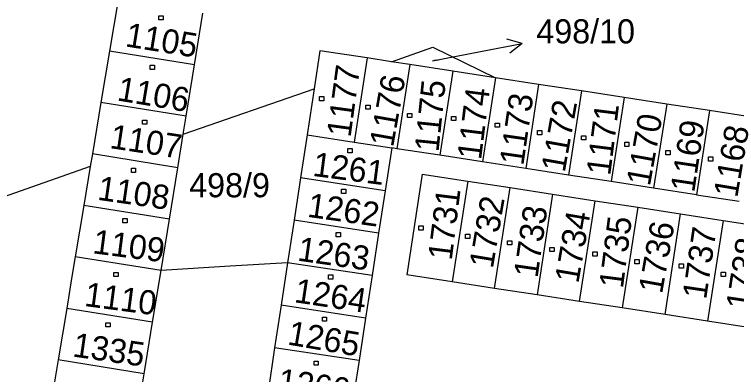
# Model space of a CAD drawing. Extents: x -795483 to -789093, y -1112258 to -1108741.
# Drawn here: x -791045 to -790994.1, y -1110550 to -1110524.6 of the extents above; entities that cross this region are included whole.
import ezdxf

# ---------------------------------------------------------------- set-up
doc = ezdxf.new("R2010")
doc.units = 0
for name, color, linetype in [('Komunikace', 7, 'Continuous'), ('Vrstva 1', 7, 'Continuous'), ('Vrstva 14', 7, 'Continuous'), ('Vrstva 15', 7, 'Continuous'), ('Vrstva 16', 7, 'Continuous'), ('Vrstva 25', 7, 'Continuous')]:
    doc.layers.add(name, color=color, linetype=linetype)

msp = doc.modelspace()

# ---------------------------------------------------------------- linework, layer by layer
at = {"layer": 'Komunikace'}
msp.add_line((-791015.56, -1110527.87), (-791012.18, -1110527.21), dxfattribs=at)
at = {"layer": 'Vrstva 1'}
for p, q in [((-791037.74, -1110523.54), (-791038.35, -1110527.18)), ((-791032.34, -1110528.15), (-791031.75, -1110524.51)), ((-791018.46, -1110527.93), (-791015.54, -1110526.91)), ((-791015.54, -1110526.91), (-791011.13, -1110529.06)), ((-791038.35, -1110527.18), (-791038.95, -1110530.81)), ((-791032.34, -1110528.15), (-791038.35, -1110527.18)), ((-791023.52, -1110527.17), (-791023.91, -1110529.83)), ((-791020.18, -1110527.66), (-791023.52, -1110527.17)), ((-791020.18, -1110527.66), (-791021.1, -1110533.6)), ((-791018.46, -1110527.93), (-791020.18, -1110527.66)), ((-791017.16, -1110528.13), (-791018.46, -1110527.93)), ((-791032.93, -1110531.77), (-791032.34, -1110528.15)), ((-791017.16, -1110528.13), (-791018.07, -1110534.06)), ((-791014.14, -1110528.59), (-791017.16, -1110528.13)), ((-791014.14, -1110528.59), (-791015.05, -1110534.52)), ((-791011.13, -1110529.06), (-791014.14, -1110528.59)), ((-791011.13, -1110529.06), (-791012.04, -1110534.99)), ((-791008.08, -1110529.53), (-791011.13, -1110529.06)), ((-791008.08, -1110529.53), (-791008.99, -1110535.45)), ((-791005.06, -1110529.99), (-791008.08, -1110529.53)), ((-791033.14, -1110533.04), (-791023.91, -1110529.83)), ((-791023.91, -1110529.83), (-791024.4, -1110533.09)), ((-791005.06, -1110529.99), (-791005.98, -1110535.92)), ((-791002.04, -1110530.45), (-791005.06, -1110529.99)), ((-791002.04, -1110530.45), (-791002.96, -1110536.38)), ((-790999.05, -1110530.91), (-791002.04, -1110530.45)), ((-791038.95, -1110530.81), (-791039.55, -1110534.43)), ((-791032.93, -1110531.77), (-791038.95, -1110530.81)), ((-790999.05, -1110530.91), (-790999.97, -1110536.84)), ((-790996.04, -1110531.37), (-790999.05, -1110530.91)), ((-790996.04, -1110531.37), (-790996.96, -1110537.31)), ((-790993.05, -1110531.84), (-790996.04, -1110531.37)), ((-791033.14, -1110533.04), (-791032.93, -1110531.77)), ((-791033.53, -1110535.4), (-791033.14, -1110533.04)), ((-791024.4, -1110533.09), (-791024.87, -1110536.1)), ((-791024.4, -1110533.09), (-791021.1, -1110533.6)), ((-791021.1, -1110533.6), (-791018.44, -1110534)), ((-791018.44, -1110534), (-791018.91, -1110537.02)), ((-791018.07, -1110534.06), (-791018.44, -1110534)), ((-791015.05, -1110534.52), (-791018.07, -1110534.06)), ((-791039.55, -1110534.43), (-791039.7, -1110535.32)), ((-791033.53, -1110535.4), (-791039.55, -1110534.43)), ((-791012.04, -1110534.99), (-791015.05, -1110534.52)), ((-791008.99, -1110535.45), (-791012.04, -1110534.99)), ((-791039.7, -1110535.32), (-791050.29, -1110539.01)), ((-791039.7, -1110535.32), (-791040.16, -1110538.05)), ((-791034.12, -1110539.02), (-791033.53, -1110535.4)), ((-791005.98, -1110535.92), (-791008.99, -1110535.45)), ((-791024.87, -1110536.1), (-791025.32, -1110539.09)), ((-791018.91, -1110537.02), (-791024.87, -1110536.1)), ((-791016.29, -1110535.85), (-791017.38, -1110542.94)), ((-791016.29, -1110535.85), (-791013.08, -1110536.34)), ((-791002.96, -1110536.38), (-791005.98, -1110535.92)), ((-791013.08, -1110536.34), (-791014.17, -1110543.44)), ((-791013.08, -1110536.34), (-791010.1, -1110536.8)), ((-790999.97, -1110536.84), (-791002.96, -1110536.38)), ((-791018.91, -1110537.02), (-791019.37, -1110540.01)), ((-791011.19, -1110543.9), (-791010.1, -1110536.8)), ((-791010.1, -1110536.8), (-791007.1, -1110537.26)), ((-790996.96, -1110537.31), (-790999.97, -1110536.84)), ((-791007.1, -1110537.26), (-791008.19, -1110544.36)), ((-791007.1, -1110537.26), (-791004.1, -1110537.72)), ((-791005.19, -1110544.82), (-791004.1, -1110537.72)), ((-791004.1, -1110537.72), (-791001.09, -1110538.18)), ((-790996.96, -1110537.31), (-790993.95, -1110537.76)), ((-791040.16, -1110538.05), (-791040.76, -1110541.68)), ((-791034.12, -1110539.02), (-791040.16, -1110538.05)), ((-791001.09, -1110538.18), (-791002.18, -1110545.28)), ((-791001.09, -1110538.18), (-790998.07, -1110538.65)), ((-790999.16, -1110545.75), (-790998.07, -1110538.65)), ((-790998.07, -1110538.65), (-790995.08, -1110539.11)), ((-791034.71, -1110542.65), (-791034.12, -1110539.02)), ((-791025.32, -1110539.09), (-791025.78, -1110542.09)), ((-791019.37, -1110540.01), (-791025.32, -1110539.09)), ((-790995.08, -1110539.11), (-790996.17, -1110546.2)), ((-790995.08, -1110539.11), (-790992.06, -1110539.57)), ((-791019.37, -1110540.01), (-791019.83, -1110543)), ((-791040.76, -1110541.68), (-791041.01, -1110543.21)), ((-791034.71, -1110542.65), (-791040.76, -1110541.68)), ((-791025.78, -1110542.09), (-791029.84, -1110542.34)), ((-791025.78, -1110542.09), (-791026.24, -1110545.08)), ((-791019.83, -1110543), (-791025.78, -1110542.09)), ((-791035.3, -1110546.28), (-791034.71, -1110542.65)), ((-791029.84, -1110542.34), (-791034.71, -1110542.65)), ((-791041.01, -1110543.21), (-791041.36, -1110545.31)), ((-791019.83, -1110543), (-791020.28, -1110546)), ((-791014.17, -1110543.44), (-791017.38, -1110542.94)), ((-791011.19, -1110543.9), (-791014.17, -1110543.44)), ((-791008.19, -1110544.36), (-791011.19, -1110543.9)), ((-791005.19, -1110544.82), (-791008.19, -1110544.36)), ((-791002.18, -1110545.28), (-791005.19, -1110544.82)), ((-791041.36, -1110545.31), (-791041.97, -1110548.94)), ((-791035.3, -1110546.28), (-791041.36, -1110545.31)), ((-791026.24, -1110545.08), (-791026.7, -1110548.08)), ((-791020.28, -1110546), (-791026.24, -1110545.08)), ((-790999.16, -1110545.75), (-791002.18, -1110545.28)), ((-790996.17, -1110546.2), (-790999.16, -1110545.75)), ((-791035.9, -1110549.93), (-791035.3, -1110546.28)), ((-791020.28, -1110546), (-791020.74, -1110548.99)), ((-790993.15, -1110546.67), (-790996.17, -1110546.2)), ((-791026.7, -1110548.08), (-791027.19, -1110551.35)), ((-791020.74, -1110548.99), (-791026.7, -1110548.08)), ((-791041.97, -1110548.94), (-791042.58, -1110552.7)), ((-791035.9, -1110549.93), (-791041.97, -1110548.94)), ((-791020.74, -1110548.99), (-791021.26, -1110552.28)), ((-791036.51, -1110553.69), (-791035.9, -1110549.93))]:
    msp.add_line(p, q, dxfattribs=at)
at = {"layer": 'Vrstva 16'}
for p, q in [((-791009.235, -1110526.636), (-791010.312, -1110526.337)), ((-791012.18, -1110527.21), (-791009.235, -1110526.636)), ((-791009.235, -1110526.636), (-791010.121, -1110527.318))]:
    msp.add_line(p, q, dxfattribs=at)
at = {"layer": 'Vrstva 25'}
for p, q in [((-791034.86, -1110524.69), (-791034.56, -1110524.69)), ((-791034.86, -1110524.99), (-791034.86, -1110524.69)), ((-791034.56, -1110524.99), (-791034.86, -1110524.99)), ((-791034.56, -1110524.69), (-791034.56, -1110524.99)), ((-791035.47, -1110528.18), (-791035.17, -1110528.18)), ((-791035.47, -1110528.48), (-791035.47, -1110528.18)), ((-791035.17, -1110528.48), (-791035.47, -1110528.48)), ((-791035.17, -1110528.18), (-791035.17, -1110528.48)), ((-791023.53, -1110530.38), (-791023.23, -1110530.38)), ((-791023.53, -1110530.68), (-791023.53, -1110530.38)), ((-791023.23, -1110530.38), (-791023.23, -1110530.68)), ((-791023.23, -1110530.68), (-791023.53, -1110530.68)), ((-791020.26, -1110530.98), (-791019.96, -1110530.98)), ((-791020.26, -1110531.28), (-791020.26, -1110530.98)), ((-791019.96, -1110530.98), (-791019.96, -1110531.28)), ((-791019.96, -1110531.28), (-791020.26, -1110531.28)), ((-791017.33, -1110531.57), (-791017.03, -1110531.57)), ((-791017.33, -1110531.87), (-791017.33, -1110531.57)), ((-791017.03, -1110531.57), (-791017.03, -1110531.87)), ((-791036.02, -1110532.04), (-791035.72, -1110532.04)), ((-791036.02, -1110532.34), (-791036.02, -1110532.04)), ((-791035.72, -1110532.04), (-791035.72, -1110532.34)), ((-791017.03, -1110531.87), (-791017.33, -1110531.87)), ((-791014.23, -1110531.78), (-791013.93, -1110531.78)), ((-791014.23, -1110532.08), (-791014.23, -1110531.78)), ((-791013.93, -1110532.08), (-791014.23, -1110532.08)), ((-791013.93, -1110531.78), (-791013.93, -1110532.08)), ((-791035.72, -1110532.34), (-791036.02, -1110532.34)), ((-791011.15, -1110532.25), (-791010.85, -1110532.25)), ((-791011.15, -1110532.55), (-791011.15, -1110532.25)), ((-791010.85, -1110532.55), (-791011.15, -1110532.55)), ((-791010.85, -1110532.25), (-791010.85, -1110532.55)), ((-791008.16, -1110532.77), (-791007.86, -1110532.77)), ((-791008.16, -1110533.07), (-791008.16, -1110532.77)), ((-791007.86, -1110533.07), (-791008.16, -1110533.07)), ((-791007.86, -1110532.77), (-791007.86, -1110533.07)), ((-791005.06, -1110533.14), (-791004.76, -1110533.14)), ((-791005.06, -1110533.44), (-791005.06, -1110533.14)), ((-791004.76, -1110533.14), (-791004.76, -1110533.44)), ((-791004.76, -1110533.44), (-791005.06, -1110533.44)), ((-791002.01, -1110533.6), (-791001.71, -1110533.6)), ((-791002.01, -1110533.9), (-791002.01, -1110533.6)), ((-791001.71, -1110533.6), (-791001.71, -1110533.9)), ((-791021.53, -1110534.05), (-791021.23, -1110534.05)), ((-791021.53, -1110534.35), (-791021.53, -1110534.05)), ((-791021.23, -1110534.05), (-791021.23, -1110534.35)), ((-791001.71, -1110533.9), (-791002.01, -1110533.9)), ((-791021.23, -1110534.35), (-791021.53, -1110534.35)), ((-790999.1, -1110534.18), (-790998.8, -1110534.18)), ((-790999.1, -1110534.48), (-790999.1, -1110534.18)), ((-790998.8, -1110534.48), (-790999.1, -1110534.48)), ((-790998.8, -1110534.18), (-790998.8, -1110534.48)), ((-790996.1, -1110534.64), (-790995.8, -1110534.64)), ((-790996.1, -1110534.94), (-790996.1, -1110534.64)), ((-790995.8, -1110534.64), (-790995.8, -1110534.94)), ((-790995.8, -1110534.94), (-790996.1, -1110534.94)), ((-791036.8, -1110535.43), (-791036.5, -1110535.43)), ((-791036.8, -1110535.73), (-791036.8, -1110535.43)), ((-791036.5, -1110535.43), (-791036.5, -1110535.73)), ((-791036.5, -1110535.73), (-791036.8, -1110535.73)), ((-791021.98, -1110536.92), (-791021.68, -1110536.92)), ((-791021.98, -1110537.22), (-791021.98, -1110536.92)), ((-791021.68, -1110537.22), (-791021.98, -1110537.22)), ((-791021.68, -1110536.92), (-791021.68, -1110537.22)), ((-791037.39, -1110538.97), (-791037.09, -1110538.97)), ((-791037.39, -1110539.27), (-791037.39, -1110538.97)), ((-791037.09, -1110538.97), (-791037.09, -1110539.27)), ((-791037.09, -1110539.27), (-791037.39, -1110539.27)), ((-791016.53, -1110539.5), (-791016.23, -1110539.5)), ((-791016.53, -1110539.8), (-791016.53, -1110539.5)), ((-791016.23, -1110539.5), (-791016.23, -1110539.8)), ((-791022.35, -1110539.97), (-791022.05, -1110539.97)), ((-791022.35, -1110540.27), (-791022.35, -1110539.97)), ((-791022.05, -1110540.27), (-791022.35, -1110540.27)), ((-791022.05, -1110539.97), (-791022.05, -1110540.27)), ((-791016.23, -1110539.8), (-791016.53, -1110539.8)), ((-791013.23, -1110540.08), (-791012.93, -1110540.08)), ((-791013.23, -1110540.38), (-791013.23, -1110540.08)), ((-791012.93, -1110540.08), (-791012.93, -1110540.38)), ((-791012.93, -1110540.38), (-791013.23, -1110540.38)), ((-791010.28, -1110540.54), (-791009.98, -1110540.54)), ((-791010.28, -1110540.84), (-791010.28, -1110540.54)), ((-791009.98, -1110540.54), (-791009.98, -1110540.84)), ((-791009.98, -1110540.84), (-791010.28, -1110540.84)), ((-791007.29, -1110541.01), (-791006.99, -1110541.01)), ((-791007.29, -1110541.31), (-791007.29, -1110541.01)), ((-791006.99, -1110541.01), (-791006.99, -1110541.31)), ((-791006.99, -1110541.31), (-791007.29, -1110541.31)), ((-791004.26, -1110541.32), (-791003.96, -1110541.32)), ((-791004.26, -1110541.62), (-791004.26, -1110541.32)), ((-791003.96, -1110541.62), (-791004.26, -1110541.62)), ((-791003.96, -1110541.32), (-791003.96, -1110541.62)), ((-791001.3, -1110541.87), (-791001, -1110541.87)), ((-791001.3, -1110542.17), (-791001.3, -1110541.87)), ((-791001, -1110542.17), (-791001.3, -1110542.17)), ((-791001, -1110541.87), (-791001, -1110542.17)), ((-790998.16, -1110542.18), (-790997.86, -1110542.18)), ((-790998.16, -1110542.48), (-790998.16, -1110542.18)), ((-790997.86, -1110542.18), (-790997.86, -1110542.48)), ((-791038.03, -1110542.77), (-791037.73, -1110542.77)), ((-791038.03, -1110543.07), (-791038.03, -1110542.77)), ((-791037.73, -1110542.77), (-791037.73, -1110543.07)), ((-790997.86, -1110542.48), (-790998.16, -1110542.48)), ((-790995.21, -1110542.76), (-790994.91, -1110542.76)), ((-790995.21, -1110543.06), (-790995.21, -1110542.76)), ((-790994.91, -1110542.76), (-790994.91, -1110543.06)), ((-791037.73, -1110543.07), (-791038.03, -1110543.07)), ((-791022.89, -1110542.95), (-791022.59, -1110542.95)), ((-791022.89, -1110543.25), (-791022.89, -1110542.95)), ((-791022.59, -1110543.25), (-791022.89, -1110543.25)), ((-791022.59, -1110542.95), (-791022.59, -1110543.25)), ((-790994.91, -1110543.06), (-790995.21, -1110543.06)), ((-791038.59, -1110546.32), (-791038.29, -1110546.32)), ((-791038.59, -1110546.62), (-791038.59, -1110546.32)), ((-791038.29, -1110546.32), (-791038.29, -1110546.62)), ((-791023.33, -1110545.92), (-791023.03, -1110545.92)), ((-791023.33, -1110546.22), (-791023.33, -1110545.92)), ((-791023.03, -1110546.22), (-791023.33, -1110546.22)), ((-791023.03, -1110545.92), (-791023.03, -1110546.22)), ((-791038.29, -1110546.62), (-791038.59, -1110546.62)), ((-791023.92, -1110549.02), (-791023.62, -1110549.02)), ((-791023.92, -1110549.32), (-791023.92, -1110549.02)), ((-791023.62, -1110549.32), (-791023.92, -1110549.32)), ((-791023.62, -1110549.02), (-791023.62, -1110549.32))]:
    msp.add_line(p, q, dxfattribs=at)

# ---------------------------------------------------------------- texts
at = {"layer": 'Vrstva 14'}
for s, height, p in [('498/10', 0.1, (-791015.56, -1110527.87)), ('498/9', 1.7, (-791032.72, -1110537.48))]:
    msp.add_text(s, height=height, dxfattribs=at).set_placement(p)
at = {"layer": 'Vrstva 15'}
for s, rotation, p in [('1105', 350.9072, (-791037.287, -1110526.843)), ('1177', 82.2746, (-791021.346, -1110533.303)), ('1106', 350.5129, (-791037.868, -1110530.649)), ('1176', 79.951, (-791018.343, -1110534.001)), ('1175', 84.1143, (-791015.142, -1110534.332)), ('1174', 82.8282, (-791012.144, -1110534.886)), ('1173', 81.8392, (-791009.16, -1110535.294)), ('1172', 79.9361, (-791006.24, -1110535.781)), ('1171', 82.8616, (-791003.034, -1110535.995)), ('1170', 79.8294, (-791000.236, -1110536.749)), ('1169', 81.5134, (-790997.109, -1110537.186)), ('1107', 351.3719, (-791038.38, -1110534.01)), ('1168', 80.3982, (-790994.074, -1110537.558)), ('1261', 352.5625, (-791024.072, -1110535.968)), ('1108', 351.8919, (-791039.247, -1110537.651)), ('1731', 82.8883, (-791014.21, -1110541.97)), ('1262', 352.0049, (-791024.443, -1110538.853)), ('1732', 80.4484, (-791011.31, -1110542.55)), ('1733', 81.9092, (-791008.16, -1110543.21)), ('1734', 80.2282, (-791005.28, -1110543.6)), ('1735', 82.6677, (-791002.14, -1110543.95)), ('1736', 79.7961, (-790999.38, -1110544.33)), ('1737', 81.5773, (-790996.27, -1110544.72)), ('1109', 352.6409, (-791039.582, -1110541.42)), ('1263', 351.8958, (-791025.142, -1110541.935)), ('1738', 81.4693, (-790993.2, -1110545.47)), ('1264', 351.4163, (-791025.365, -1110544.866)), ('1110', 352.4693, (-791040.166, -1110545.135)), ('1265', 350.2929, (-791025.847, -1110547.846)), ('1335', 351.7699, (-791040.998, -1110548.693)), ('1266', 351.736, (-791026.541, -1110551.207))]:
    msp.add_text(s, height=1.7, rotation=rotation, dxfattribs=at).set_placement(p)
at = {"layer": 'Vrstva 16'}
msp.add_text('498/10', height=1.7, dxfattribs=at).set_placement((-791008.24, -1110526.64))

doc.saveas('drawing.dxf')
